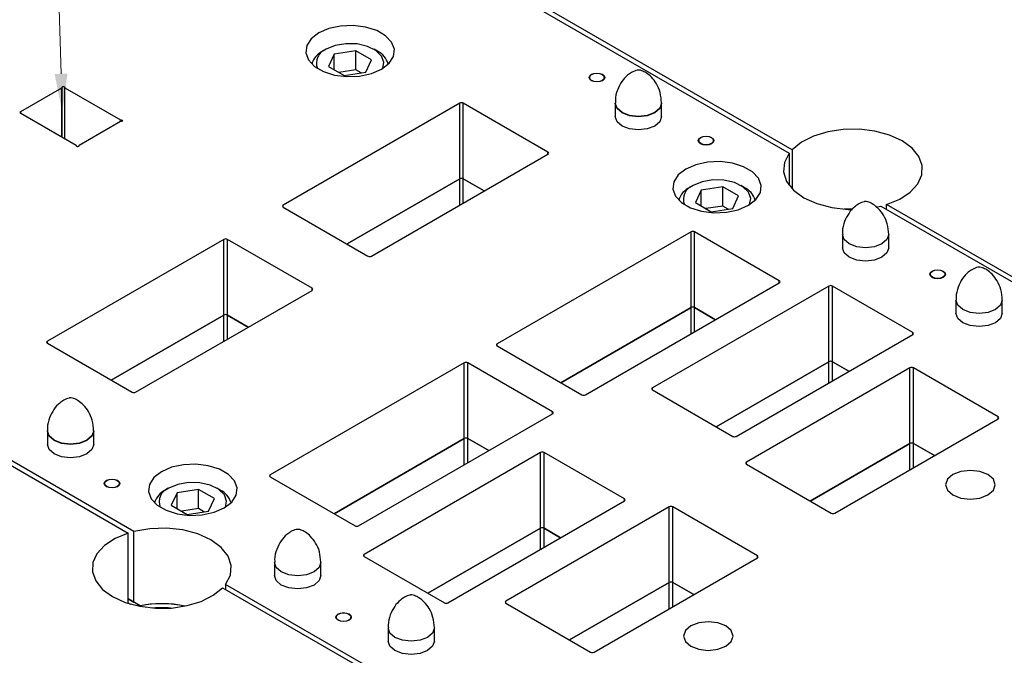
# Model space of a CAD drawing. Header units: inches. Extents: x 1802 to 2468, y -208 to -72.
# Tile 548 of 595: x 2333.62 to 2337.61, y -94.22 to -91.64. Entities that reach past the tile are written whole.
import ezdxf

# ---------------------------------------------------------------- set-up
doc = ezdxf.new("R2010")
doc.units = ezdxf.units.IN
doc.header["$LTSCALE"] = 0.5
doc.header["$MEASUREMENT"] = 0
for name, color, linetype in [('SID-M-S', 105, 'Continuous'), ('ST1-M-S', 193, 'Continuous'), ('ST2-M-S', 193, 'Continuous'), ('SVE-M-S', 8, 'Continuous')]:
    doc.layers.add(name, color=color, linetype=linetype)

msp = doc.modelspace()

# ---------------------------------------------------------------- linework, layer by layer
at = {"layer": 'SID-M-S', "linetype": 'Continuous', "lineweight": 0}
msp.add_line((2333.78896, -91.86302), (2333.6871, -88.33159), dxfattribs=at)
msp.add_solid([(2333.81495, -91.86227), (2333.79346, -92.01895), (2333.81495, -91.86227), (2333.76297, -91.86377)], dxfattribs=at)
at = {"layer": 'ST1-M-S', "linetype": 'Continuous', "lineweight": 25}
for p, q in [((2335.2677, -91.33698), (2336.7354, -92.18427)), ((2336.74711, -92.17062), (2335.29135, -91.33022)), ((2334.87254, -91.67988), (2334.83164, -91.69756)), ((2334.92041, -91.66958), (2334.87254, -91.67988)), ((2334.97137, -91.66747), (2334.92041, -91.66958)), ((2335.02129, -91.67374), (2334.97137, -91.66747)), ((2335.06614, -91.68788), (2335.02129, -91.67374)), ((2334.80102, -91.72117), (2334.78317, -91.7488)), ((2334.83164, -91.69756), (2334.80102, -91.72117)), ((2335.10226, -91.70873), (2335.06614, -91.68788)), ((2335.12675, -91.73462), (2335.10226, -91.70873)), ((2334.78317, -91.7488), (2334.77952, -91.77822)), ((2335.13761, -91.76344), (2335.12675, -91.73462)), ((2334.77952, -91.77822), (2334.79038, -91.80704)), ((2335.11611, -91.82049), (2335.13396, -91.79286)), ((2335.13396, -91.79286), (2335.13761, -91.76344)), ((2334.79038, -91.80704), (2334.81487, -91.83293)), ((2334.81487, -91.83293), (2334.851, -91.85378)), ((2335.08549, -91.8441), (2335.11611, -91.82049)), ((2334.851, -91.85378), (2334.89584, -91.86792)), ((2334.89584, -91.86792), (2334.94576, -91.87419)), ((2334.94576, -91.87419), (2334.99672, -91.87209)), ((2334.99672, -91.87209), (2335.04459, -91.86178)), ((2335.04459, -91.86178), (2335.08549, -91.8441)), ((2335.92585, -91.87798), (2335.92825, -91.87102)), ((2335.92825, -91.88494), (2335.92585, -91.87798)), ((2335.92825, -91.87102), (2335.93508, -91.86513)), ((2335.93508, -91.86513), (2335.9453, -91.86118)), ((2335.9453, -91.86118), (2335.95735, -91.8598)), ((2335.95735, -91.8598), (2335.96941, -91.86118)), ((2335.96941, -91.86118), (2335.97963, -91.86513)), ((2335.97963, -91.86513), (2335.98646, -91.87102)), ((2335.98646, -91.87102), (2335.98885, -91.87798)), ((2335.98885, -91.87798), (2335.98646, -91.88494)), ((2333.62552, -92.01584), (2333.792, -91.91974)), ((2333.792, -92.11936), (2333.792, -91.91974)), ((2333.79344, -91.91744), (2333.79369, -91.91626)), ((2333.79346, -92.12021), (2333.79346, -91.9177)), ((2333.79369, -91.91626), (2333.79473, -91.91524)), ((2333.79473, -91.91524), (2333.79641, -91.91455)), ((2333.79641, -91.91455), (2333.79842, -91.9143)), ((2333.79842, -91.9143), (2333.80044, -91.91455)), ((2333.80044, -91.91455), (2333.80211, -91.91524)), ((2333.80211, -91.91524), (2333.80316, -91.91626)), ((2333.80316, -91.91626), (2333.8034, -91.91744)), ((2333.80338, -91.9177), (2333.80338, -92.12594)), ((2333.80485, -91.91974), (2334.02887, -92.04906)), ((2333.80485, -92.12678), (2333.80485, -91.91974)), ((2335.93508, -91.89084), (2335.92825, -91.88494)), ((2335.9453, -91.89478), (2335.93508, -91.89084)), ((2335.95735, -91.89617), (2335.9453, -91.89478)), ((2335.96941, -91.89478), (2335.95735, -91.89617)), ((2335.97963, -91.89084), (2335.96941, -91.89478)), ((2335.98646, -91.88494), (2335.97963, -91.89084)), ((2335.40228, -91.98208), (2334.6881, -92.39436)), ((2335.40228, -92.28828), (2335.40228, -91.98208)), ((2335.75936, -92.18005), (2335.41642, -91.98208)), ((2335.41642, -92.28828), (2335.41642, -91.98208)), ((2333.62552, -92.02326), (2333.62552, -92.01584)), ((2333.84954, -92.15259), (2333.62552, -92.02326)), ((2336.03868, -92.05687), (2336.03154, -92.03616)), ((2336.21904, -92.03616), (2336.21191, -92.05687)), ((2334.02887, -92.05648), (2333.86239, -92.15259)), ((2334.02887, -92.05648), (2334.02887, -92.04906)), ((2334.03285, -92.05565), (2334.03285, -92.0499)), ((2334.03285, -92.0499), (2334.03489, -92.05004)), ((2334.03489, -92.05551), (2334.03285, -92.05565)), ((2334.03489, -92.05004), (2334.03667, -92.05064)), ((2334.03667, -92.0549), (2334.03489, -92.05551)), ((2334.03667, -92.05064), (2334.03787, -92.05161)), ((2334.03787, -92.05394), (2334.03667, -92.0549)), ((2334.03787, -92.05161), (2334.03829, -92.05277)), ((2334.03829, -92.05277), (2334.03787, -92.05394)), ((2336.059, -92.07443), (2336.03868, -92.05687)), ((2336.08942, -92.08616), (2336.059, -92.07443)), ((2336.19158, -92.07443), (2336.16117, -92.08616)), ((2336.21191, -92.05687), (2336.19158, -92.07443)), ((2336.12529, -92.09028), (2336.08942, -92.08616)), ((2336.16117, -92.08616), (2336.12529, -92.09028)), ((2336.37019, -92.12615), (2336.37702, -92.12025)), ((2336.37702, -92.12025), (2336.38724, -92.11631)), ((2336.38724, -92.11631), (2336.3993, -92.11493)), ((2336.3993, -92.11493), (2336.41135, -92.11631)), ((2336.41135, -92.11631), (2336.42157, -92.12025)), ((2336.42157, -92.12025), (2336.4284, -92.12615)), ((2336.83388, -92.1155), (2336.78495, -92.14015)), ((2336.8913, -92.09798), (2336.83388, -92.1155)), ((2336.95414, -92.08852), (2336.8913, -92.09798)), ((2337.01906, -92.08763), (2336.95414, -92.08852)), ((2337.08261, -92.09535), (2337.01906, -92.08763)), ((2337.14141, -92.11127), (2337.08261, -92.09535)), ((2337.19232, -92.13454), (2337.14141, -92.11127)), ((2333.85099, -92.1554), (2333.85099, -92.15488)), ((2333.85123, -92.15606), (2333.85099, -92.15488)), ((2333.85101, -92.1555), (2333.85101, -92.15463)), ((2333.85228, -92.15709), (2333.85123, -92.15606)), ((2333.85395, -92.15778), (2333.85228, -92.15709)), ((2333.85597, -92.15803), (2333.85395, -92.15778)), ((2333.85798, -92.15778), (2333.85597, -92.15803)), ((2333.85966, -92.15709), (2333.85798, -92.15778)), ((2333.86071, -92.15606), (2333.85966, -92.15709)), ((2333.86095, -92.15488), (2333.86071, -92.15606)), ((2333.86093, -92.15463), (2333.86093, -92.1555)), ((2333.86095, -92.1554), (2333.86095, -92.15488)), ((2336.3678, -92.13311), (2336.37019, -92.12615)), ((2336.37019, -92.14007), (2336.3678, -92.13311)), ((2336.37702, -92.14597), (2336.37019, -92.14007)), ((2336.38724, -92.14991), (2336.37702, -92.14597)), ((2336.3993, -92.1513), (2336.38724, -92.14991)), ((2336.41135, -92.14991), (2336.3993, -92.1513)), ((2336.42157, -92.14597), (2336.41135, -92.14991)), ((2336.4284, -92.14007), (2336.42157, -92.14597)), ((2336.4284, -92.12615), (2336.4308, -92.13311)), ((2336.4308, -92.13311), (2336.4284, -92.14007)), ((2336.78495, -92.14015), (2336.74711, -92.17062)), ((2337.23263, -92.16393), (2337.19232, -92.13454)), ((2335.04519, -92.60051), (2335.75936, -92.18822)), ((2335.75936, -92.18822), (2335.75936, -92.18005)), ((2336.7354, -92.18427), (2336.71597, -92.22146)), ((2336.7354, -92.18427), (2336.7354, -92.31463)), ((2336.74711, -92.17062), (2336.74711, -92.32828)), ((2337.26021, -92.19787), (2337.23263, -92.16393)), ((2337.27358, -92.23456), (2337.26021, -92.19787)), ((2336.35747, -92.23096), (2336.31656, -92.24863)), ((2336.40533, -92.22065), (2336.35747, -92.23096)), ((2336.4563, -92.21855), (2336.40533, -92.22065)), ((2336.50622, -92.22482), (2336.4563, -92.21855)), ((2336.55106, -92.23895), (2336.50622, -92.22482)), ((2336.58719, -92.25981), (2336.55106, -92.23895)), ((2336.71597, -92.22146), (2336.71239, -92.26025)), ((2337.27203, -92.27204), (2337.27358, -92.23456)), ((2336.28595, -92.27224), (2336.26809, -92.29988)), ((2336.31656, -92.24863), (2336.28595, -92.27224)), ((2336.61167, -92.28569), (2336.58719, -92.25981)), ((2336.71239, -92.26025), (2336.72486, -92.29843)), ((2337.25565, -92.30832), (2337.27203, -92.27204)), ((2334.94623, -92.55155), (2335.40228, -92.28828)), ((2335.40228, -92.28828), (2334.94623, -92.55155)), ((2335.40228, -92.39436), (2335.40228, -92.28828)), ((2335.41642, -92.28828), (2335.50123, -92.33724)), ((2335.50123, -92.33724), (2335.41642, -92.28828)), ((2335.41642, -92.3862), (2335.41642, -92.28828)), ((2336.26809, -92.29988), (2336.26445, -92.3293)), ((2336.62253, -92.31451), (2336.61167, -92.28569)), ((2336.61889, -92.34393), (2336.62253, -92.31451)), ((2336.72486, -92.29843), (2336.75266, -92.3338)), ((2337.2253, -92.34146), (2337.25565, -92.30832)), ((2336.26445, -92.3293), (2336.27531, -92.35812)), ((2336.27531, -92.35812), (2336.29979, -92.384)), ((2336.60103, -92.37157), (2336.61889, -92.34393)), ((2336.75266, -92.3338), (2336.79422, -92.36436)), ((2337.1826, -92.36971), (2337.2253, -92.34146)), ((2334.6881, -92.40253), (2334.6881, -92.39436)), ((2336.29979, -92.384), (2336.33592, -92.40486)), ((2336.52952, -92.41285), (2336.57042, -92.39518)), ((2336.57042, -92.39518), (2336.60103, -92.37157)), ((2336.79422, -92.36436), (2336.84714, -92.38835)), ((2336.84714, -92.38835), (2336.90842, -92.4044)), ((2337.08784, -92.40251), (2337.10617, -92.39831)), ((2337.10617, -92.39831), (2338.19181, -93.02504)), ((2337.12982, -92.39155), (2337.1826, -92.36971)), ((2338.20949, -93.01483), (2337.12982, -92.39155)), ((2337.12982, -92.41196), (2337.12982, -92.39155)), ((2334.6881, -92.40253), (2335.03104, -92.60051)), ((2336.33592, -92.40486), (2336.38076, -92.419)), ((2336.38076, -92.419), (2336.43068, -92.42526)), ((2336.43068, -92.42526), (2336.48165, -92.42316)), ((2336.48165, -92.42316), (2336.52952, -92.41285)), ((2336.90842, -92.4044), (2336.97455, -92.4116)), ((2336.96175, -92.4105), (2336.95856, -92.41072)), ((2336.99091, -92.40948), (2336.96175, -92.4105)), ((2336.97455, -92.4116), (2336.99124, -92.41195)), ((2336.33848, -92.50294), (2335.5536, -92.95605)), ((2336.33848, -92.80915), (2336.33848, -92.50294)), ((2336.69557, -92.70092), (2336.35263, -92.50294)), ((2336.35263, -92.80915), (2336.35263, -92.50294)), ((2334.44768, -92.53315), (2333.7335, -92.94544)), ((2334.44768, -92.83935), (2334.44768, -92.53315)), ((2334.80477, -92.73113), (2334.46182, -92.53315)), ((2334.46182, -92.83935), (2334.46182, -92.53315)), ((2336.95792, -92.58754), (2336.95078, -92.56683)), ((2336.97824, -92.6051), (2336.95792, -92.58754)), ((2337.13114, -92.58754), (2337.11082, -92.6051)), ((2337.13828, -92.56683), (2337.13114, -92.58754)), ((2337.00865, -92.61683), (2336.97824, -92.6051)), ((2337.04453, -92.62095), (2337.00865, -92.61683)), ((2337.08041, -92.61683), (2337.04453, -92.62095)), ((2337.11082, -92.6051), (2337.08041, -92.61683)), ((2337.30471, -92.67398), (2337.30711, -92.66702)), ((2337.30711, -92.68094), (2337.30471, -92.67398)), ((2337.30711, -92.66702), (2337.31394, -92.66112)), ((2337.31394, -92.66112), (2337.32416, -92.65718)), ((2337.32416, -92.65718), (2337.33621, -92.6558)), ((2337.33621, -92.6558), (2337.34827, -92.65718)), ((2337.34827, -92.65718), (2337.35849, -92.66112)), ((2337.35849, -92.66112), (2337.36531, -92.66702)), ((2337.36531, -92.66702), (2337.36771, -92.67398)), ((2337.36771, -92.67398), (2337.36531, -92.68094)), ((2335.91069, -93.16219), (2336.69557, -92.70909)), ((2336.69557, -92.70909), (2336.69557, -92.70092)), ((2337.31394, -92.68684), (2337.30711, -92.68094)), ((2337.32416, -92.69078), (2337.31394, -92.68684)), ((2337.33621, -92.69217), (2337.32416, -92.69078)), ((2337.34827, -92.69078), (2337.33621, -92.69217)), ((2337.35849, -92.68684), (2337.34827, -92.69078)), ((2337.36531, -92.68094), (2337.35849, -92.68684)), ((2334.09059, -93.15158), (2334.80477, -92.73929)), ((2334.80477, -92.73929), (2334.80477, -92.73113)), ((2336.89604, -92.72195), (2336.18186, -93.13423)), ((2336.89604, -93.02815), (2336.89604, -92.72195)), ((2337.23545, -92.90972), (2336.91018, -92.72195)), ((2336.91018, -93.02815), (2336.91018, -92.72195)), ((2335.81173, -93.11323), (2336.33848, -92.80915)), ((2336.33848, -92.80915), (2335.81173, -93.11323)), ((2336.33848, -92.91523), (2336.33848, -92.80915)), ((2336.35263, -92.80915), (2336.43744, -92.85811)), ((2336.43744, -92.85811), (2336.35263, -92.80915)), ((2336.35263, -92.90707), (2336.35263, -92.80915)), ((2337.41754, -92.85287), (2337.4104, -92.83216)), ((2337.5979, -92.83216), (2337.59076, -92.85287)), ((2334.08375, -93.71503), (2332.61605, -92.86775)), ((2333.99164, -93.10262), (2334.44768, -92.83935)), ((2334.44768, -92.83935), (2333.99164, -93.10262)), ((2334.44768, -92.94544), (2334.44768, -92.83935)), ((2334.46182, -92.83935), (2334.54663, -92.88831)), ((2334.54663, -92.88831), (2334.46182, -92.83935)), ((2334.46182, -92.93727), (2334.46182, -92.83935)), ((2337.43786, -92.87043), (2337.41754, -92.85287)), ((2337.46827, -92.88216), (2337.43786, -92.87043)), ((2337.57044, -92.87043), (2337.54003, -92.88216)), ((2337.59076, -92.85287), (2337.57044, -92.87043)), ((2332.60434, -92.8814), (2334.0601, -93.72179)), ((2337.23545, -92.91788), (2337.23545, -92.90972)), ((2337.50415, -92.88628), (2337.46827, -92.88216)), ((2337.54003, -92.88216), (2337.50415, -92.88628)), ((2333.7335, -92.9536), (2333.7335, -92.94544)), ((2333.7335, -92.9536), (2334.07645, -93.15158)), ((2335.5536, -92.96421), (2335.5536, -92.95605)), ((2336.52127, -93.33017), (2337.23545, -92.91788)), ((2335.5536, -92.96421), (2335.89654, -93.16219)), ((2335.42066, -93.03279), (2334.63577, -93.4859)), ((2335.42066, -93.339), (2335.42066, -93.03279)), ((2335.77775, -93.23077), (2335.4348, -93.03279)), ((2335.4348, -93.339), (2335.4348, -93.03279)), ((2336.44, -93.29142), (2336.89604, -93.02815)), ((2336.89604, -93.02815), (2336.44, -93.29142)), ((2336.89604, -93.11382), (2336.89604, -93.02815)), ((2336.91018, -93.02815), (2336.97731, -93.0669)), ((2336.97731, -93.0669), (2336.91018, -93.02815)), ((2336.91018, -93.10566), (2336.91018, -93.02815)), ((2337.22388, -93.05314), (2336.56274, -93.43482)), ((2337.22388, -93.35935), (2337.22388, -93.05314)), ((2337.58097, -93.25112), (2337.23803, -93.05314)), ((2337.23803, -93.35935), (2337.23803, -93.05314)), ((2336.18186, -93.1424), (2336.18186, -93.13423)), ((2336.18186, -93.1424), (2336.50713, -93.33017)), ((2335.77775, -93.23894), (2335.77775, -93.23077)), ((2334.99286, -93.69204), (2335.77775, -93.23894)), ((2336.91983, -93.64096), (2337.58097, -93.25929)), ((2337.58097, -93.25929), (2337.58097, -93.25112)), ((2334.89391, -93.64308), (2335.42066, -93.339)), ((2335.42066, -93.339), (2334.89391, -93.64308)), ((2335.42066, -93.44508), (2335.42066, -93.339)), ((2335.4348, -93.339), (2335.51961, -93.38796)), ((2335.51961, -93.38796), (2335.4348, -93.339)), ((2335.4348, -93.43692), (2335.4348, -93.339)), ((2333.74058, -93.38354), (2333.73345, -93.36283)), ((2333.7609, -93.4011), (2333.74058, -93.38354)), ((2333.91381, -93.38354), (2333.89349, -93.4011)), ((2333.92095, -93.36283), (2333.91381, -93.38354)), ((2335.72931, -93.39548), (2335.01513, -93.80777)), ((2335.72931, -93.70169), (2335.72931, -93.39548)), ((2336.06872, -93.58326), (2335.74345, -93.39548)), ((2335.74345, -93.70169), (2335.74345, -93.39548)), ((2336.82088, -93.592), (2337.22388, -93.35935)), ((2337.22388, -93.35935), (2336.82088, -93.592)), ((2337.22388, -93.46543), (2337.22388, -93.35935)), ((2337.23803, -93.35935), (2337.32284, -93.40831)), ((2337.32284, -93.40831), (2337.23803, -93.35935)), ((2337.23803, -93.45727), (2337.23803, -93.35935)), ((2333.79132, -93.41283), (2333.7609, -93.4011)), ((2333.8272, -93.41695), (2333.79132, -93.41283)), ((2333.86307, -93.41283), (2333.8272, -93.41695)), ((2333.89349, -93.4011), (2333.86307, -93.41283)), ((2336.56274, -93.44298), (2336.56274, -93.43482)), ((2334.19524, -93.47325), (2334.16463, -93.49686)), ((2334.23614, -93.45557), (2334.19524, -93.47325)), ((2334.28401, -93.44526), (2334.23614, -93.45557)), ((2334.33498, -93.44316), (2334.28401, -93.44526)), ((2334.3849, -93.44943), (2334.33498, -93.44316)), ((2334.42974, -93.46356), (2334.3849, -93.44943)), ((2334.46587, -93.48442), (2334.42974, -93.46356)), ((2336.56274, -93.44298), (2336.90569, -93.64096)), ((2337.43034, -93.47251), (2337.39773, -93.48508)), ((2337.4688, -93.46809), (2337.43034, -93.47251)), ((2337.50725, -93.47251), (2337.4688, -93.46809)), ((2337.53986, -93.48508), (2337.50725, -93.47251)), ((2333.96363, -93.52101), (2333.96603, -93.51405)), ((2333.96603, -93.51405), (2333.97286, -93.50815)), ((2333.97286, -93.50815), (2333.98308, -93.5042)), ((2333.98308, -93.5042), (2333.99513, -93.50282)), ((2333.99513, -93.50282), (2334.00719, -93.5042)), ((2334.00719, -93.5042), (2334.01741, -93.50815)), ((2334.01741, -93.50815), (2334.02424, -93.51405)), ((2334.02424, -93.51405), (2334.02663, -93.52101)), ((2334.16463, -93.49686), (2334.14677, -93.52449)), ((2334.49035, -93.51031), (2334.46587, -93.48442)), ((2334.50121, -93.53913), (2334.49035, -93.51031)), ((2334.63577, -93.49406), (2334.63577, -93.4859)), ((2334.63577, -93.49406), (2334.97872, -93.69204)), ((2337.37595, -93.50391), (2337.3683, -93.52611)), ((2337.39773, -93.48508), (2337.37595, -93.50391)), ((2337.56165, -93.50391), (2337.53986, -93.48508)), ((2337.5693, -93.52611), (2337.56165, -93.50391)), ((2333.96603, -93.52796), (2333.96363, -93.52101)), ((2333.97286, -93.53386), (2333.96603, -93.52796)), ((2333.98308, -93.53781), (2333.97286, -93.53386)), ((2333.99513, -93.53919), (2333.98308, -93.53781)), ((2334.00719, -93.53781), (2333.99513, -93.53919)), ((2334.01741, -93.53386), (2334.00719, -93.53781)), ((2334.02424, -93.52796), (2334.01741, -93.53386)), ((2334.02663, -93.52101), (2334.02424, -93.52796)), ((2334.14677, -93.52449), (2334.14313, -93.55391)), ((2334.14313, -93.55391), (2334.15399, -93.58273)), ((2334.49757, -93.56854), (2334.50121, -93.53913)), ((2337.3683, -93.52611), (2337.37595, -93.54831)), ((2337.37595, -93.54831), (2337.39773, -93.56713)), ((2337.53986, -93.56713), (2337.56165, -93.54831)), ((2337.56165, -93.54831), (2337.5693, -93.52611)), ((2334.15399, -93.58273), (2334.17847, -93.60862)), ((2334.47971, -93.59618), (2334.49757, -93.56854)), ((2335.35455, -94.00371), (2336.06872, -93.59142)), ((2336.06872, -93.59142), (2336.06872, -93.58326)), ((2337.39773, -93.56713), (2337.43034, -93.57971)), ((2337.43034, -93.57971), (2337.4688, -93.58413)), ((2337.4688, -93.58413), (2337.50725, -93.57971)), ((2337.50725, -93.57971), (2337.53986, -93.56713)), ((2334.17847, -93.60862), (2334.2146, -93.62947)), ((2334.2146, -93.62947), (2334.25944, -93.64361)), ((2334.4082, -93.63747), (2334.4491, -93.61979)), ((2334.4491, -93.61979), (2334.47971, -93.59618)), ((2336.24999, -93.61536), (2335.58885, -93.99703)), ((2336.24999, -93.92156), (2336.24999, -93.61536)), ((2336.60708, -93.81334), (2336.26414, -93.61536)), ((2336.26414, -93.92156), (2336.26414, -93.61536)), ((2334.25944, -93.64361), (2334.30936, -93.64988)), ((2334.30936, -93.64988), (2334.36033, -93.64777)), ((2334.36033, -93.64777), (2334.4082, -93.63747)), ((2334.14818, -93.70382), (2334.08375, -93.71503)), ((2334.21537, -93.70175), (2334.14818, -93.70382)), ((2334.2815, -93.70895), (2334.21537, -93.70175)), ((2334.34278, -93.725), (2334.2815, -93.70895)), ((2335.27327, -93.96495), (2335.72931, -93.70169)), ((2335.72931, -93.70169), (2335.27327, -93.96495)), ((2335.72931, -93.78736), (2335.72931, -93.70169)), ((2335.74345, -93.70169), (2335.81059, -93.74044)), ((2335.81059, -93.74044), (2335.74345, -93.70169)), ((2335.74345, -93.77919), (2335.74345, -93.70169)), ((2334.00733, -93.74364), (2333.96463, -93.77189)), ((2334.0601, -93.72179), (2334.00733, -93.74364)), ((2334.0601, -94.0035), (2334.0601, -93.72179)), ((2334.08375, -94.00082), (2334.08375, -93.71503)), ((2334.39571, -93.74899), (2334.34278, -93.725)), ((2334.43726, -93.77954), (2334.39571, -93.74899)), ((2333.96463, -93.77189), (2333.93428, -93.80503)), ((2334.46507, -93.81492), (2334.43726, -93.77954)), ((2333.93428, -93.80503), (2333.91789, -93.84131)), ((2334.47754, -93.85309), (2334.46507, -93.81492)), ((2335.01513, -93.81593), (2335.01513, -93.80777)), ((2335.01513, -93.81593), (2335.3404, -94.00371)), ((2335.94594, -94.20317), (2336.60708, -93.8215)), ((2336.60708, -93.8215), (2336.60708, -93.81334)), ((2333.91789, -93.84131), (2333.91634, -93.87879)), ((2334.47395, -93.89188), (2334.47754, -93.85309)), ((2333.91634, -93.87879), (2333.92971, -93.91547)), ((2334.45452, -93.92908), (2334.47395, -93.89188)), ((2334.65982, -93.9142), (2334.65268, -93.89349)), ((2334.84018, -93.89349), (2334.83305, -93.9142)), ((2333.92971, -93.91547), (2333.95729, -93.94942)), ((2333.95729, -93.94942), (2333.99761, -93.97881)), ((2334.40497, -93.9732), (2334.44282, -93.94273)), ((2334.44282, -93.94273), (2335.52248, -94.56601)), ((2335.54016, -94.5558), (2334.45452, -93.92908)), ((2334.45452, -93.92908), (2334.45452, -93.94949)), ((2334.68014, -93.93176), (2334.65982, -93.9142)), ((2334.71056, -93.94349), (2334.68014, -93.93176)), ((2334.74643, -93.94761), (2334.71056, -93.94349)), ((2334.78231, -93.94349), (2334.74643, -93.94761)), ((2334.81273, -93.93176), (2334.78231, -93.94349)), ((2334.83305, -93.9142), (2334.81273, -93.93176)), ((2335.84699, -94.15421), (2336.24999, -93.92156)), ((2336.24999, -93.92156), (2335.84699, -94.15421)), ((2336.24999, -94.02765), (2336.24999, -93.92156)), ((2336.26414, -93.92156), (2336.34895, -93.97052)), ((2336.34895, -93.97052), (2336.26414, -93.92156)), ((2336.26414, -94.01948), (2336.26414, -93.92156)), ((2333.99761, -93.97881), (2334.04852, -94.00208)), ((2334.0601, -93.98717), (2334.08375, -94.00082)), ((2334.10935, -94.01561), (2334.0601, -93.98717)), ((2334.35604, -93.99785), (2334.40497, -93.9732)), ((2334.04852, -94.00208), (2334.10731, -94.018)), ((2334.0601, -94.0035), (2334.06932, -94.00883)), ((2334.10731, -94.018), (2334.17087, -94.02572)), ((2334.17087, -94.02572), (2334.23579, -94.02483)), ((2334.23579, -94.02483), (2334.29863, -94.01537)), ((2334.29863, -94.01537), (2334.35604, -93.99785)), ((2335.58885, -94.00519), (2335.58885, -93.99703)), ((2335.58885, -94.00519), (2335.9318, -94.20317)), ((2334.90055, -94.06188), (2334.90295, -94.05492)), ((2334.90295, -94.06883), (2334.90055, -94.06188)), ((2334.90295, -94.05492), (2334.90978, -94.04902)), ((2334.90978, -94.07473), (2334.90295, -94.06883)), ((2334.90978, -94.04902), (2334.92, -94.04508)), ((2334.92, -94.04508), (2334.93205, -94.04369)), ((2334.93205, -94.04369), (2334.9441, -94.04508)), ((2334.9441, -94.04508), (2334.95432, -94.04902)), ((2334.95432, -94.04902), (2334.96115, -94.05492)), ((2334.96115, -94.06883), (2334.95432, -94.07473)), ((2334.96115, -94.05492), (2334.96355, -94.06188)), ((2334.96355, -94.06188), (2334.96115, -94.06883)), ((2334.92, -94.07868), (2334.90978, -94.07473)), ((2334.93205, -94.08006), (2334.92, -94.07868)), ((2334.9441, -94.07868), (2334.93205, -94.08006)), ((2334.95432, -94.07473), (2334.9441, -94.07868)), ((2336.33707, -94.09739), (2336.31529, -94.11621)), ((2336.36968, -94.08481), (2336.33707, -94.09739)), ((2336.40813, -94.0804), (2336.36968, -94.08481)), ((2336.44659, -94.08481), (2336.40813, -94.0804)), ((2336.4792, -94.09739), (2336.44659, -94.08481)), ((2336.50098, -94.11621), (2336.4792, -94.09739)), ((2336.31529, -94.11621), (2336.30763, -94.13841)), ((2336.30763, -94.13841), (2336.31529, -94.16062)), ((2336.50863, -94.13841), (2336.50098, -94.11621)), ((2336.50098, -94.16062), (2336.50863, -94.13841)), ((2335.11944, -94.17954), (2335.1123, -94.15882)), ((2335.13976, -94.19709), (2335.11944, -94.17954)), ((2335.29267, -94.17954), (2335.27234, -94.19709)), ((2335.2998, -94.15882), (2335.29267, -94.17954)), ((2336.31529, -94.16062), (2336.33707, -94.17944)), ((2336.33707, -94.17944), (2336.36968, -94.19201)), ((2336.36968, -94.19201), (2336.40813, -94.19643)), ((2336.40813, -94.19643), (2336.44659, -94.19201)), ((2336.44659, -94.19201), (2336.4792, -94.17944)), ((2336.4792, -94.17944), (2336.50098, -94.16062)), ((2335.17018, -94.20883), (2335.13976, -94.19709)), ((2335.20605, -94.21294), (2335.17018, -94.20883)), ((2335.24193, -94.20883), (2335.20605, -94.21294)), ((2335.27234, -94.19709), (2335.24193, -94.20883))]:
    msp.add_line(p, q, dxfattribs=at)
for centre, radius, start, end in [((2333.79106, -91.91755), 0.00238, 293.0807, 2.60121), ((2333.80578, -91.91755), 0.00238, 177.39879, 246.9193), ((2335.40935, -91.99572), 0.01537, 62.60967, 117.39033), ((2333.62208, -92.00929), 0.0074, 265.89028, 297.77804), ((2333.62208, -92.02981), 0.0074, 62.22196, 94.10972), ((2334.03232, -92.04252), 0.0074, 242.22196, 274.10972), ((2334.03232, -92.06303), 0.0074, 85.89028, 117.77804), ((2333.84861, -92.15477), 0.00238, 357.39879, 66.9193), ((2333.86333, -92.15477), 0.00238, 113.0807, 182.60121), ((2335.75782, -92.18414), 0.00437, 290.78342, 69.21658), ((2335.40935, -92.30193), 0.01537, 62.60967, 117.39033), ((2335.40935, -92.30193), 0.01537, 62.60967, 117.39033), ((2334.68965, -92.39844), 0.00437, 110.78342, 249.21658), ((2336.34556, -92.51659), 0.01537, 62.60967, 117.39033), ((2334.45475, -92.5468), 0.01537, 62.60967, 117.39033), ((2335.03812, -92.58686), 0.01537, 242.60967, 297.39033), ((2336.69402, -92.70501), 0.00437, 290.78342, 69.21658), ((2334.80322, -92.73521), 0.00437, 290.78342, 69.21658), ((2336.90311, -92.73559), 0.01537, 62.60967, 117.39033), ((2334.45475, -92.853), 0.01537, 62.60967, 117.39033), ((2334.45475, -92.853), 0.01537, 62.60967, 117.39033), ((2336.34556, -92.82279), 0.01537, 62.60967, 117.39033), ((2336.34556, -92.82279), 0.01537, 62.60967, 117.39033), ((2337.2339, -92.9138), 0.00437, 290.78342, 69.21658), ((2333.73505, -92.94952), 0.00437, 110.78342, 249.21658), ((2335.55515, -92.96013), 0.00437, 110.78342, 249.21658), ((2335.42773, -93.04644), 0.01537, 62.60967, 117.39033), ((2336.90311, -93.0418), 0.01537, 62.60967, 117.39033), ((2336.90311, -93.0418), 0.01537, 62.60967, 117.39033), ((2337.23096, -93.06679), 0.01537, 62.60967, 117.39033), ((2334.08352, -93.13793), 0.01537, 242.60967, 297.39033), ((2336.18341, -93.13831), 0.00437, 110.78342, 249.21658), ((2335.90361, -93.14855), 0.01537, 242.60967, 297.39033), ((2335.7762, -93.23485), 0.00437, 290.78342, 69.21658), ((2337.57942, -93.25521), 0.00437, 290.78342, 69.21658), ((2335.42773, -93.35264), 0.01537, 62.60967, 117.39033), ((2335.42773, -93.35264), 0.01537, 62.60967, 117.39033), ((2336.5142, -93.31652), 0.01537, 242.60967, 297.39033), ((2335.73638, -93.40913), 0.01537, 62.60967, 117.39033), ((2337.23096, -93.37299), 0.01537, 62.60967, 117.39033), ((2337.23096, -93.37299), 0.01537, 62.60967, 117.39033), ((2336.56429, -93.4389), 0.00437, 110.78342, 249.21658), ((2334.63732, -93.48998), 0.00437, 110.78342, 249.21658), ((2336.06717, -93.58734), 0.00437, 290.78342, 69.21658), ((2336.25707, -93.62901), 0.01537, 62.60967, 117.39033), ((2336.91276, -93.62731), 0.01537, 242.60967, 297.39033), ((2334.98579, -93.6784), 0.01537, 242.60967, 297.39033), ((2335.73638, -93.71533), 0.01537, 62.60967, 117.39033), ((2335.73638, -93.71533), 0.01537, 62.60967, 117.39033), ((2335.01668, -93.81185), 0.00437, 110.78342, 249.21658), ((2336.60553, -93.81742), 0.00437, 290.78342, 69.21658), ((2336.25707, -93.93521), 0.01537, 62.60967, 117.39033), ((2336.25707, -93.93521), 0.01537, 62.60967, 117.39033), ((2334.19666, -94.48233), 0.4748, 78.53496, 101.46504), ((2334.1966, -94.48494), 0.47737, 78.59086, 100.53142), ((2334.19666, -94.50929), 0.48537, 85.89978, 94.10022), ((2335.34747, -93.99006), 0.01537, 242.60967, 297.39033), ((2335.5904, -94.00111), 0.00437, 110.78342, 249.21658), ((2335.93887, -94.18953), 0.01537, 242.60967, 297.39033)]:
    msp.add_arc(centre, radius, start, end, dxfattribs=at)
msp.add_ellipse((2334.19666, -94.06599), major_axis=(0.2815, -0.16253), ratio=0.0000704, start_param=4.2997201, end_param=4.3970813, dxfattribs=at)
at = {"layer": 'ST2-M-S', "linetype": 'Continuous', "lineweight": 25}
for p, q in [((2336.03154, -91.98123), (2336.03154, -92.03616)), ((2336.03868, -92.00194), (2336.03154, -91.98125)), ((2336.03154, -91.98268), (2336.03154, -92.03616)), ((2336.03868, -92.00339), (2336.03154, -91.9827)), ((2336.21904, -91.98124), (2336.21191, -92.00194)), ((2336.21904, -91.98268), (2336.21191, -92.00339)), ((2336.21904, -92.03616), (2336.21904, -91.98123)), ((2336.21904, -92.03616), (2336.21904, -91.98268)), ((2336.059, -92.0195), (2336.03868, -92.00194)), ((2336.059, -92.02095), (2336.03868, -92.00339)), ((2336.08942, -92.03123), (2336.059, -92.0195)), ((2336.08942, -92.03268), (2336.059, -92.02095)), ((2336.12529, -92.03535), (2336.08942, -92.03123)), ((2336.12529, -92.0368), (2336.08942, -92.03268)), ((2336.16117, -92.03123), (2336.12529, -92.03535)), ((2336.16117, -92.03268), (2336.12529, -92.0368)), ((2336.19158, -92.0195), (2336.16117, -92.03123)), ((2336.19158, -92.02095), (2336.16117, -92.03268)), ((2336.21191, -92.00194), (2336.19158, -92.0195)), ((2336.21191, -92.00339), (2336.19158, -92.02095)), ((2336.95078, -92.51334), (2336.95078, -92.56683)), ((2336.95792, -92.53406), (2336.95078, -92.51336)), ((2337.13828, -92.51335), (2337.13114, -92.53406)), ((2337.13828, -92.56683), (2337.13828, -92.51334)), ((2336.97824, -92.55161), (2336.95792, -92.53406)), ((2337.00865, -92.56335), (2336.97824, -92.55161)), ((2337.11082, -92.55161), (2337.08041, -92.56335)), ((2337.13114, -92.53406), (2337.11082, -92.55161)), ((2337.04453, -92.56747), (2337.00865, -92.56335)), ((2337.08041, -92.56335), (2337.04453, -92.56747)), ((2337.4104, -92.77868), (2337.4104, -92.83216)), ((2337.41754, -92.79939), (2337.4104, -92.7787)), ((2337.5979, -92.77868), (2337.59076, -92.79939)), ((2337.5979, -92.83216), (2337.5979, -92.77868)), ((2337.43786, -92.81695), (2337.41754, -92.79939)), ((2337.46827, -92.82868), (2337.43786, -92.81695)), ((2337.50415, -92.8328), (2337.46827, -92.82868)), ((2337.54003, -92.82868), (2337.50415, -92.8328)), ((2337.57044, -92.81695), (2337.54003, -92.82868)), ((2337.59076, -92.79939), (2337.57044, -92.81695)), ((2333.73345, -93.30789), (2333.73345, -93.36283)), ((2333.74058, -93.3286), (2333.73345, -93.30791)), ((2333.73345, -93.30934), (2333.73345, -93.36283)), ((2333.74058, -93.33005), (2333.73345, -93.30936)), ((2333.92095, -93.3079), (2333.91381, -93.3286)), ((2333.92095, -93.30935), (2333.91381, -93.33005)), ((2333.92095, -93.36283), (2333.92095, -93.30789)), ((2333.92095, -93.36283), (2333.92095, -93.30934)), ((2333.7609, -93.34616), (2333.74058, -93.3286)), ((2333.7609, -93.34761), (2333.74058, -93.33005)), ((2333.79132, -93.35789), (2333.7609, -93.34616)), ((2333.79132, -93.35934), (2333.7609, -93.34761)), ((2333.89349, -93.34616), (2333.86307, -93.35789)), ((2333.89349, -93.34761), (2333.86307, -93.35934)), ((2333.91381, -93.3286), (2333.89349, -93.34616)), ((2333.91381, -93.33005), (2333.89349, -93.34761)), ((2333.8272, -93.36201), (2333.79132, -93.35789)), ((2333.8272, -93.36346), (2333.79132, -93.35934)), ((2333.86307, -93.35789), (2333.8272, -93.36201)), ((2333.86307, -93.35934), (2333.8272, -93.36346)), ((2334.65268, -93.84001), (2334.65268, -93.89349)), ((2334.65982, -93.86072), (2334.65268, -93.84003)), ((2334.68014, -93.87828), (2334.65982, -93.86072)), ((2334.83305, -93.86072), (2334.81273, -93.87828)), ((2334.84018, -93.84001), (2334.83305, -93.86072)), ((2334.84018, -93.89349), (2334.84018, -93.84001)), ((2334.71056, -93.89001), (2334.68014, -93.87828)), ((2334.74643, -93.89413), (2334.71056, -93.89001)), ((2334.78231, -93.89001), (2334.74643, -93.89413)), ((2334.81273, -93.87828), (2334.78231, -93.89001)), ((2335.1123, -94.10534), (2335.1123, -94.15882)), ((2335.11944, -94.12605), (2335.1123, -94.10536)), ((2335.2998, -94.10535), (2335.29267, -94.12605)), ((2335.2998, -94.15882), (2335.2998, -94.10534)), ((2335.13976, -94.14361), (2335.11944, -94.12605)), ((2335.17018, -94.15534), (2335.13976, -94.14361)), ((2335.27234, -94.14361), (2335.24193, -94.15534)), ((2335.29267, -94.12605), (2335.27234, -94.14361)), ((2335.20605, -94.15946), (2335.17018, -94.15534)), ((2335.24193, -94.15534), (2335.20605, -94.15946))]:
    msp.add_line(p, q, dxfattribs=at)
for points, knots in [([(2336.09784, -91.85711), (2336.09229, -91.86076), (2336.0777, -91.87034), (2336.05639, -91.89432), (2336.03929, -91.92875), (2336.03073, -91.95946), (2336.03244, -91.97721), (2336.03283, -91.98121)], [0, 0, 0, 0, 0.1461387, 0.3845867, 0.6461852, 0.9200802, 1, 1, 1, 1]), ([(2336.21892, -91.98118), (2336.21782, -91.96678), (2336.21572, -91.93936), (2336.1998, -91.90363), (2336.17947, -91.87689), (2336.15847, -91.8595), (2336.14036, -91.85074), (2336.13161, -91.84822), (2336.12632, -91.84786), (2336.12501, -91.84784), (2336.12377, -91.84789), (2336.12194, -91.84804), (2336.11351, -91.84931), (2336.1052, -91.85345), (2336.09784, -91.85711)], [0, 0, 0, 0, 0.1939623, 0.369429, 0.524156, 0.6568631, 0.7618534, 0.8292447, 0.836332, 0.840962, 0.8459092, 0.8527999, 0.8696083, 1, 1, 1, 1]), ([(2337.01708, -92.38923), (2337.01153, -92.39287), (2336.99694, -92.40246), (2336.97563, -92.42643), (2336.95853, -92.46087), (2336.94997, -92.49158), (2336.95168, -92.50932), (2336.95207, -92.51333)], [0, 0, 0, 0, 0.1461387, 0.3845867, 0.6461852, 0.9200802, 1, 1, 1, 1]), ([(2337.13816, -92.51329), (2337.13705, -92.49889), (2337.13496, -92.47147), (2337.11904, -92.43574), (2337.09871, -92.409), (2337.07771, -92.39162), (2337.0596, -92.38285), (2337.05084, -92.38033), (2337.04556, -92.37997), (2337.04425, -92.37996), (2337.04301, -92.38), (2337.04118, -92.38015), (2337.03275, -92.38143), (2337.02444, -92.38556), (2337.01708, -92.38923)], [0, 0, 0, 0, 0.1939623, 0.369429, 0.524156, 0.6568631, 0.7618534, 0.8292447, 0.836332, 0.840962, 0.8459092, 0.8527999, 0.8696083, 1, 1, 1, 1]), ([(2337.4767, -92.65456), (2337.47115, -92.6582), (2337.45656, -92.66779), (2337.43524, -92.69176), (2337.41815, -92.7262), (2337.40959, -92.75691), (2337.4113, -92.77465), (2337.41169, -92.77866)], [0, 0, 0, 0, 0.1461387, 0.3845867, 0.6461852, 0.9200802, 1, 1, 1, 1]), ([(2337.59778, -92.77862), (2337.59667, -92.76423), (2337.59458, -92.7368), (2337.57866, -92.70107), (2337.55833, -92.67434), (2337.53733, -92.65695), (2337.51922, -92.64819), (2337.51046, -92.64567), (2337.50518, -92.64531), (2337.50386, -92.64529), (2337.50263, -92.64533), (2337.5008, -92.64549), (2337.49237, -92.64676), (2337.48406, -92.6509), (2337.4767, -92.65456)], [0, 0, 0, 0, 0.1939623, 0.369429, 0.524156, 0.6568631, 0.7618534, 0.8292447, 0.836332, 0.840962, 0.8459092, 0.8527999, 0.8696083, 1, 1, 1, 1]), ([(2333.79974, -93.18378), (2333.7942, -93.18742), (2333.7796, -93.19701), (2333.75829, -93.22098), (2333.74119, -93.25542), (2333.73263, -93.28612), (2333.73434, -93.30387), (2333.73473, -93.30788)], [0, 0, 0, 0, 0.1461387, 0.3845867, 0.6461852, 0.9200802, 1, 1, 1, 1]), ([(2333.92082, -93.30784), (2333.91972, -93.29344), (2333.91762, -93.26602), (2333.90171, -93.23029), (2333.88137, -93.20355), (2333.86038, -93.18617), (2333.84226, -93.1774), (2333.83351, -93.17488), (2333.82822, -93.17452), (2333.82691, -93.17451), (2333.82568, -93.17455), (2333.82384, -93.1747), (2333.81541, -93.17597), (2333.8071, -93.18011), (2333.79974, -93.18378)], [0, 0, 0, 0, 0.1939623, 0.369429, 0.524156, 0.6568631, 0.7618534, 0.8292447, 0.836332, 0.840962, 0.8459092, 0.8527999, 0.8696083, 1, 1, 1, 1]), ([(2334.84006, -93.83995), (2334.83896, -93.82556), (2334.83686, -93.79813), (2334.82094, -93.7624), (2334.80061, -93.73567), (2334.77962, -93.71828), (2334.7615, -93.70952), (2334.75275, -93.707), (2334.74746, -93.70664), (2334.74615, -93.70662), (2334.74492, -93.70666), (2334.74308, -93.70682), (2334.73465, -93.70809), (2334.72634, -93.71223), (2334.71898, -93.71589)], [0, 0, 0, 0, 0.1939623, 0.369429, 0.524156, 0.6568631, 0.7618534, 0.8292447, 0.836332, 0.840962, 0.8459092, 0.8527999, 0.8696083, 1, 1, 1, 1]), ([(2334.71898, -93.71589), (2334.71344, -93.71954), (2334.69884, -93.72912), (2334.67753, -93.75309), (2334.66043, -93.78753), (2334.65187, -93.81824), (2334.65358, -93.83598), (2334.65397, -93.83999)], [0, 0, 0, 0, 0.1461387, 0.3845867, 0.6461852, 0.9200802, 1, 1, 1, 1]), ([(2335.1786, -93.98123), (2335.17306, -93.98487), (2335.15846, -93.99445), (2335.13715, -94.01843), (2335.12005, -94.05286), (2335.11149, -94.08357), (2335.1132, -94.10132), (2335.11359, -94.10533)], [0, 0, 0, 0, 0.1461387, 0.3845867, 0.6461852, 0.9200802, 1, 1, 1, 1]), ([(2335.29968, -94.10529), (2335.29858, -94.09089), (2335.29648, -94.06347), (2335.28056, -94.02774), (2335.26023, -94.001), (2335.23924, -93.98361), (2335.22112, -93.97485), (2335.21237, -93.97233), (2335.20708, -93.97197), (2335.20577, -93.97195), (2335.20454, -93.972), (2335.2027, -93.97215), (2335.19427, -93.97342), (2335.18596, -93.97756), (2335.1786, -93.98123)], [0, 0, 0, 0, 0.1939623, 0.369429, 0.524156, 0.6568631, 0.7618534, 0.8292447, 0.836332, 0.840962, 0.8459092, 0.8527999, 0.8696083, 1, 1, 1, 1])]:
    msp.add_open_spline(points, degree=3, knots=knots, dxfattribs=at)
at = {"layer": 'SVE-M-S', "linetype": 'Continuous', "lineweight": 25}
for p, q in [((2334.8984, -91.74877), (2334.86169, -91.7639)), ((2334.94162, -91.74134), (2334.8984, -91.74877)), ((2334.98668, -91.74242), (2334.94162, -91.74134)), ((2335.02869, -91.75188), (2334.98668, -91.74242)), ((2335.06311, -91.76871), (2335.02869, -91.75188)), ((2334.86168, -91.76391), (2334.84824, -91.77167)), ((2334.89478, -91.783), (2334.87143, -91.8333)), ((2334.98191, -91.76952), (2334.89478, -91.783)), ((2334.89478, -91.84678), (2334.89478, -91.783)), ((2335.0457, -91.80634), (2334.98191, -91.76952)), ((2334.98191, -91.84709), (2334.98191, -91.76952)), ((2335.06889, -91.77167), (2335.05546, -91.76391)), ((2335.08619, -91.79107), (2335.06311, -91.76871)), ((2335.09545, -91.81655), (2335.08619, -91.79107)), ((2334.87143, -91.8333), (2334.93522, -91.87013)), ((2335.02235, -91.85665), (2335.0457, -91.80634)), ((2335.09053, -91.84108), (2335.09545, -91.81655)), ((2334.98191, -91.84709), (2334.91362, -91.85766)), ((2334.93522, -91.87013), (2335.02235, -91.85665)), ((2335.00352, -91.85956), (2334.98191, -91.84709)), ((2335.92735, -91.87798), (2335.92964, -91.87136)), ((2335.92735, -91.87798), (2335.92735, -91.88353)), ((2335.92964, -91.88461), (2335.92735, -91.87798)), ((2335.92964, -91.87136), (2335.93614, -91.86574)), ((2335.93614, -91.86574), (2335.94587, -91.86198)), ((2335.94587, -91.86198), (2335.95735, -91.86067)), ((2335.95735, -91.86067), (2335.96883, -91.86198)), ((2335.96883, -91.86198), (2335.97857, -91.86574)), ((2335.97857, -91.86574), (2335.98507, -91.87136)), ((2335.98507, -91.87136), (2335.98735, -91.87798)), ((2335.98735, -91.87798), (2335.98507, -91.88461)), ((2335.98735, -91.88353), (2335.98735, -91.87798)), ((2335.93614, -91.89023), (2335.92964, -91.88461)), ((2335.94587, -91.89398), (2335.93614, -91.89023)), ((2335.95735, -91.8953), (2335.94587, -91.89398)), ((2335.96883, -91.89398), (2335.95735, -91.8953)), ((2335.97857, -91.89023), (2335.96883, -91.89398)), ((2335.98507, -91.88461), (2335.97857, -91.89023)), ((2336.37808, -92.12087), (2336.38782, -92.11711)), ((2336.38782, -92.11711), (2336.3993, -92.11579)), ((2336.3993, -92.11579), (2336.41078, -92.11711)), ((2336.41078, -92.11711), (2336.42051, -92.12087)), ((2336.3693, -92.13311), (2336.37158, -92.12648)), ((2336.3693, -92.13311), (2336.3693, -92.13866)), ((2336.37158, -92.13974), (2336.3693, -92.13311)), ((2336.37158, -92.12648), (2336.37808, -92.12087)), ((2336.37808, -92.14536), (2336.37158, -92.13974)), ((2336.38782, -92.14911), (2336.37808, -92.14536)), ((2336.3993, -92.15043), (2336.38782, -92.14911)), ((2336.41078, -92.14911), (2336.3993, -92.15043)), ((2336.42051, -92.14536), (2336.41078, -92.14911)), ((2336.42051, -92.12087), (2336.42701, -92.12648)), ((2336.42701, -92.13974), (2336.42051, -92.14536)), ((2336.42701, -92.12648), (2336.4293, -92.13311)), ((2336.4293, -92.13311), (2336.42701, -92.13974)), ((2336.4293, -92.13866), (2336.4293, -92.13311)), ((2336.3466, -92.31498), (2336.33316, -92.32274)), ((2336.38332, -92.29985), (2336.34662, -92.31497)), ((2336.42654, -92.29242), (2336.38332, -92.29985)), ((2336.4716, -92.29349), (2336.42654, -92.29242)), ((2336.51362, -92.30296), (2336.4716, -92.29349)), ((2336.54803, -92.31978), (2336.51362, -92.30296)), ((2336.55382, -92.32274), (2336.54038, -92.31498)), ((2336.57112, -92.34215), (2336.54803, -92.31978)), ((2336.3797, -92.33407), (2336.35635, -92.38438)), ((2336.46684, -92.3206), (2336.3797, -92.33407)), ((2336.3797, -92.39786), (2336.3797, -92.33407)), ((2336.53063, -92.35742), (2336.46684, -92.3206)), ((2336.46684, -92.39817), (2336.46684, -92.3206)), ((2336.50728, -92.40772), (2336.53063, -92.35742)), ((2336.58037, -92.36763), (2336.57112, -92.34215)), ((2336.35635, -92.38438), (2336.42014, -92.4212)), ((2336.46684, -92.39817), (2336.39854, -92.40873)), ((2336.48844, -92.41064), (2336.46684, -92.39817)), ((2336.57545, -92.39215), (2336.58037, -92.36763)), ((2336.42014, -92.4212), (2336.50728, -92.40772)), ((2337.30621, -92.67398), (2337.3085, -92.66735)), ((2337.30621, -92.67398), (2337.30621, -92.67953)), ((2337.3085, -92.68061), (2337.30621, -92.67398)), ((2337.3085, -92.66735), (2337.315, -92.66174)), ((2337.315, -92.66174), (2337.32473, -92.65798)), ((2337.32473, -92.65798), (2337.33621, -92.65666)), ((2337.33621, -92.65666), (2337.34769, -92.65798)), ((2337.34769, -92.65798), (2337.35743, -92.66174)), ((2337.35743, -92.66174), (2337.36393, -92.66735)), ((2337.36393, -92.66735), (2337.36621, -92.67398)), ((2337.36621, -92.67398), (2337.36393, -92.68061)), ((2337.36621, -92.67953), (2337.36621, -92.67398)), ((2337.315, -92.68623), (2337.3085, -92.68061)), ((2337.32473, -92.68998), (2337.315, -92.68623)), ((2337.33621, -92.6913), (2337.32473, -92.68998)), ((2337.34769, -92.68998), (2337.33621, -92.6913)), ((2337.35743, -92.68623), (2337.34769, -92.68998)), ((2337.36393, -92.68061), (2337.35743, -92.68623)), ((2333.96513, -93.52101), (2333.96742, -93.51438)), ((2333.96742, -93.51438), (2333.97392, -93.50876)), ((2333.97392, -93.50876), (2333.98365, -93.505)), ((2333.98365, -93.505), (2333.99513, -93.50369)), ((2333.99513, -93.50369), (2334.00661, -93.505)), ((2334.00661, -93.505), (2334.01635, -93.50876)), ((2334.01635, -93.50876), (2334.02285, -93.51438)), ((2334.02285, -93.51438), (2334.02513, -93.52101)), ((2333.96513, -93.52101), (2333.96513, -93.52655)), ((2333.96742, -93.52763), (2333.96513, -93.52101)), ((2333.97392, -93.53325), (2333.96742, -93.52763)), ((2333.98365, -93.53701), (2333.97392, -93.53325)), ((2333.99513, -93.53832), (2333.98365, -93.53701)), ((2334.00661, -93.53701), (2333.99513, -93.53832)), ((2334.01635, -93.53325), (2334.00661, -93.53701)), ((2334.02285, -93.52763), (2334.01635, -93.53325)), ((2334.02513, -93.52101), (2334.02285, -93.52763)), ((2334.02513, -93.52655), (2334.02513, -93.52101)), ((2334.22528, -93.5396), (2334.21184, -93.54736)), ((2334.262, -93.52446), (2334.2253, -93.53959)), ((2334.34552, -93.54521), (2334.25838, -93.55869)), ((2334.30522, -93.51703), (2334.262, -93.52446)), ((2334.35028, -93.51811), (2334.30522, -93.51703)), ((2334.40931, -93.58203), (2334.34552, -93.54521)), ((2334.34552, -93.62278), (2334.34552, -93.54521)), ((2334.3923, -93.52757), (2334.35028, -93.51811)), ((2334.42671, -93.5444), (2334.3923, -93.52757)), ((2334.4325, -93.54736), (2334.41906, -93.5396)), ((2334.4498, -93.56676), (2334.42671, -93.5444)), ((2334.25838, -93.55869), (2334.23503, -93.60899)), ((2334.25838, -93.62247), (2334.25838, -93.55869)), ((2334.38596, -93.63233), (2334.40931, -93.58203)), ((2334.45905, -93.59224), (2334.4498, -93.56676)), ((2334.45413, -93.61676), (2334.45905, -93.59224)), ((2334.23503, -93.60899), (2334.29882, -93.64581)), ((2334.34552, -93.62278), (2334.27722, -93.63334)), ((2334.29882, -93.64581), (2334.38596, -93.63233)), ((2334.36712, -93.63525), (2334.34552, -93.62278)), ((2334.90205, -94.06188), (2334.90433, -94.05525)), ((2334.90205, -94.06188), (2334.90205, -94.06742)), ((2334.90433, -94.0685), (2334.90205, -94.06188)), ((2334.90433, -94.05525), (2334.91084, -94.04963)), ((2334.91084, -94.07412), (2334.90433, -94.0685)), ((2334.91084, -94.04963), (2334.92057, -94.04588)), ((2334.92057, -94.04588), (2334.93205, -94.04456)), ((2334.93205, -94.04456), (2334.94353, -94.04588)), ((2334.94353, -94.04588), (2334.95326, -94.04963)), ((2334.95326, -94.04963), (2334.95977, -94.05525)), ((2334.95977, -94.0685), (2334.95326, -94.07412)), ((2334.95977, -94.05525), (2334.96205, -94.06188)), ((2334.96205, -94.06188), (2334.95977, -94.0685)), ((2334.96205, -94.06742), (2334.96205, -94.06188)), ((2334.92057, -94.07788), (2334.91084, -94.07412)), ((2334.93205, -94.07919), (2334.92057, -94.07788)), ((2334.94353, -94.07788), (2334.93205, -94.07919)), ((2334.95326, -94.07412), (2334.94353, -94.07788))]:
    msp.add_line(p, q, dxfattribs=at)
for centre, radius, start, end in [((2334.88213, -91.84551), 0.08126, 114.63963, 164.24373), ((2334.88089, -91.81919), 0.05853, 109.14801, 201.9564), ((2335.03245, -91.84769), 0.08431, 16.71258, 64.39249), ((2336.36582, -92.37027), 0.05853, 109.14801, 201.9564), ((2336.36706, -92.39659), 0.08126, 114.63963, 164.24373), ((2336.51738, -92.39877), 0.08431, 16.71258, 64.39249), ((2334.24574, -93.6212), 0.08126, 114.63963, 164.24373), ((2334.2445, -93.59488), 0.05853, 109.14801, 201.9564), ((2334.39606, -93.62338), 0.08431, 16.71258, 64.39249)]:
    msp.add_arc(centre, radius, start, end, dxfattribs=at)

doc.saveas('drawing.dxf')
